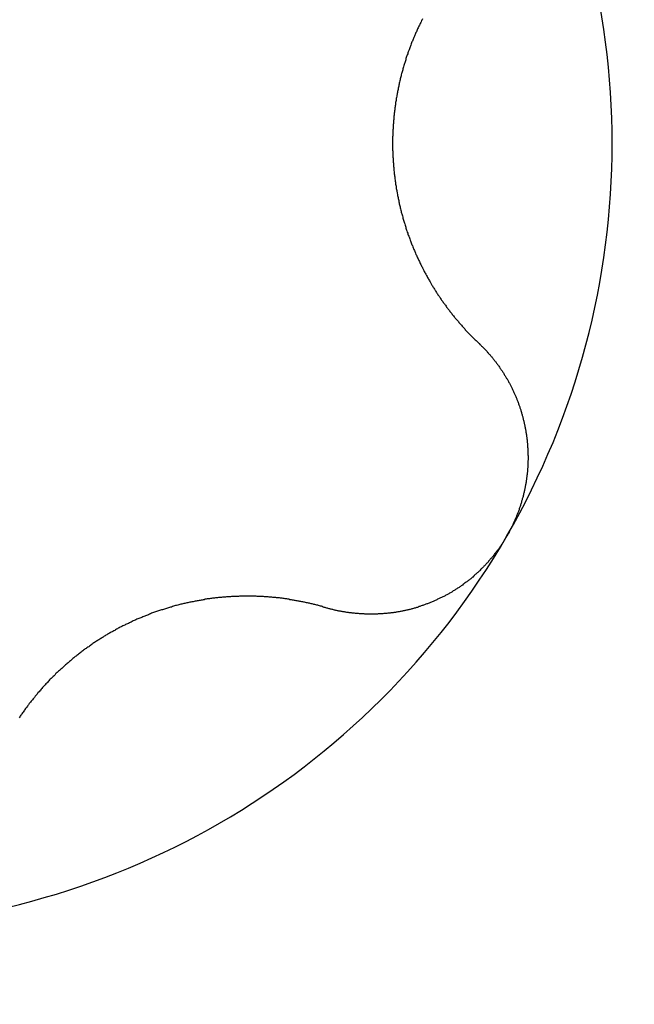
# Model space of a CAD drawing. Extents: x 1107 to 4046, y 937 to 3355.
# Tile 721 of 861: x 2280.53 to 2282.29, y 3214.85 to 3217.67. Entities that reach past the tile are written whole.
import ezdxf

# ---------------------------------------------------------------- set-up
doc = ezdxf.new("R2010")
doc.units = 0
doc.layers.add('KF_VIDA_L___C_BOTTOM', color=7, linetype='CONTINUOUS')

# ---------------------------------------------------------------- blocks, each defined once
blk = doc.blocks.new('KF_VIDA_L___C_BOTTOM')
at = {"layer": 'KF_VIDA_L___C_BOTTOM'}
for points in [[(94.7063, 342.657, 0), (94.705, 342.654, 0), (94.7037, 342.652, 0), (94.7025, 342.649, 0), (94.7012, 342.647, 0), (94.6999, 342.644, 0), (94.6987, 342.641, 0), (94.6974, 342.639, 0), (94.6962, 342.636, 0), (94.695, 342.634, 0), (94.6937, 342.631, 0), (94.6925, 342.628, 0), (94.6913, 342.626, 0), (94.6901, 342.623, 0), (94.6889, 342.62, 0), (94.6877, 342.618, 0), (94.6865, 342.615, 0), (94.6854, 342.612, 0), (94.6842, 342.61, 0), (94.683, 342.607, 0), (94.6819, 342.604, 0), (94.6808, 342.601, 0), (94.6796, 342.599, 0), (94.6785, 342.596, 0), (94.6774, 342.593, 0), (94.6763, 342.591, 0), (94.6752, 342.588, 0), (94.6741, 342.585, 0), (94.6731, 342.582, 0), (94.672, 342.579, 0), (94.671, 342.577, 0), (94.6699, 342.574, 0), (94.6689, 342.571, 0), (94.6679, 342.568, 0), (94.6668, 342.566, 0), (94.6658, 342.563, 0), (94.6648, 342.56, 0), (94.6639, 342.557, 0), (94.6629, 342.554, 0), (94.6619, 342.551, 0), (94.661, 342.549, 0), (94.66, 342.546, 0), (94.6591, 342.543, 0), (94.6582, 342.54, 0), (94.6573, 342.537, 0), (94.6564, 342.534, 0), (94.6555, 342.531, 0), (94.6546, 342.529, 0), (94.6537, 342.526, 0), (94.6529, 342.523, 0), (94.652, 342.52, 0), (94.6512, 342.517, 0), (94.6504, 342.514, 0), (94.6496, 342.511, 0), (94.6488, 342.508, 0), (94.648, 342.505, 0), (94.6472, 342.502, 0), (94.6464, 342.5, 0), (94.6457, 342.497, 0), (94.6449, 342.494, 0), (94.6442, 342.491, 0), (94.6435, 342.488, 0), (94.6428, 342.485, 0), (94.6421, 342.482, 0), (94.6414, 342.479, 0), (94.6407, 342.476, 0), (94.64, 342.473, 0), (94.6394, 342.47, 0), (94.6387, 342.467, 0), (94.6381, 342.464, 0), (94.6375, 342.461, 0), (94.6369, 342.458, 0), (94.6363, 342.455, 0), (94.6357, 342.452, 0), (94.6351, 342.449, 0), (94.6346, 342.446, 0), (94.634, 342.443, 0), (94.6335, 342.44, 0), (94.6329, 342.438, 0), (94.6324, 342.435, 0), (94.6319, 342.432, 0), (94.6314, 342.429, 0), (94.6309, 342.426, 0), (94.6305, 342.423, 0), (94.63, 342.42, 0), (94.6295, 342.417, 0), (94.6291, 342.414, 0), (94.6287, 342.411, 0), (94.6282, 342.408, 0), (94.6278, 342.405, 0), (94.6274, 342.402, 0), (94.6271, 342.399, 0), (94.6267, 342.396, 0), (94.6263, 342.393, 0), (94.626, 342.39, 0), (94.6256, 342.387, 0), (94.6253, 342.384, 0), (94.625, 342.381, 0), (94.6247, 342.378, 0), (94.6244, 342.375, 0), (94.6241, 342.372, 0), (94.6238, 342.369, 0), (94.6236, 342.366, 0), (94.6233, 342.363, 0), (94.6231, 342.36, 0), (94.6229, 342.357, 0), (94.6226, 342.354, 0), (94.6224, 342.351, 0), (94.6222, 342.348, 0), (94.6221, 342.345, 0), (94.6219, 342.342, 0), (94.6217, 342.339, 0), (94.6216, 342.336, 0), (94.6215, 342.334, 0), (94.6213, 342.331, 0), (94.6212, 342.328, 0), (94.6211, 342.325, 0), (94.621, 342.322, 0), (94.6209, 342.319, 0), (94.6209, 342.316, 0), (94.6208, 342.313, 0), (94.6208, 342.31, 0), (94.6207, 342.307, 0), (94.6207, 342.304, 0), (94.6207, 342.301, 0), (94.6207, 342.299, 0), (94.6207, 342.296, 0), (94.6207, 342.293, 0), (94.6208, 342.29, 0), (94.6208, 342.287, 0), (94.6209, 342.284, 0), (94.6209, 342.281, 0), (94.621, 342.278, 0), (94.6211, 342.275, 0), (94.6212, 342.272, 0), (94.6213, 342.269, 0), (94.6215, 342.266, 0), (94.6216, 342.264, 0), (94.6217, 342.261, 0), (94.6219, 342.258, 0), (94.6221, 342.255, 0), (94.6222, 342.252, 0), (94.6224, 342.249, 0), (94.6226, 342.246, 0), (94.6229, 342.243, 0), (94.6231, 342.24, 0), (94.6233, 342.237, 0), (94.6236, 342.234, 0), (94.6238, 342.231, 0), (94.6241, 342.228, 0), (94.6244, 342.225, 0), (94.6247, 342.222, 0), (94.625, 342.219, 0), (94.6253, 342.216, 0), (94.6256, 342.213, 0), (94.626, 342.21, 0), (94.6263, 342.207, 0), (94.6267, 342.204, 0), (94.6271, 342.201, 0), (94.6274, 342.198, 0), (94.6278, 342.195, 0), (94.6282, 342.192, 0), (94.6287, 342.189, 0), (94.6291, 342.186, 0), (94.6295, 342.183, 0), (94.63, 342.18, 0), (94.6305, 342.177, 0), (94.6309, 342.174, 0), (94.6314, 342.171, 0), (94.6319, 342.168, 0), (94.6324, 342.165, 0), (94.6329, 342.162, 0), (94.6335, 342.16, 0), (94.634, 342.157, 0), (94.6346, 342.154, 0), (94.6351, 342.151, 0), (94.6357, 342.148, 0), (94.6363, 342.145, 0), (94.6369, 342.142, 0), (94.6375, 342.139, 0), (94.6381, 342.136, 0), (94.6387, 342.133, 0), (94.6394, 342.13, 0), (94.64, 342.127, 0), (94.6407, 342.124, 0), (94.6414, 342.121, 0), (94.6421, 342.118, 0), (94.6428, 342.115, 0), (94.6435, 342.112, 0), (94.6442, 342.109, 0), (94.6449, 342.106, 0), (94.6457, 342.103, 0), (94.6464, 342.1, 0), (94.6472, 342.098, 0), (94.648, 342.095, 0), (94.6488, 342.092, 0), (94.6496, 342.089, 0), (94.6504, 342.086, 0), (94.6512, 342.083, 0), (94.652, 342.08, 0), (94.6529, 342.077, 0), (94.6537, 342.074, 0), (94.6546, 342.071, 0), (94.6555, 342.069, 0), (94.6564, 342.066, 0), (94.6573, 342.063, 0), (94.6582, 342.06, 0), (94.6591, 342.057, 0), (94.66, 342.054, 0), (94.661, 342.051, 0), (94.6619, 342.049, 0), (94.6629, 342.046, 0), (94.6639, 342.043, 0), (94.6648, 342.04, 0), (94.6658, 342.037, 0), (94.6668, 342.034, 0), (94.6679, 342.032, 0), (94.6689, 342.029, 0), (94.6699, 342.026, 0), (94.671, 342.023, 0), (94.672, 342.021, 0), (94.6731, 342.018, 0), (94.6741, 342.015, 0), (94.6752, 342.012, 0), (94.6763, 342.009, 0), (94.6774, 342.007, 0), (94.6785, 342.004, 0), (94.6796, 342.001, 0), (94.6808, 341.999, 0), (94.6819, 341.996, 0), (94.683, 341.993, 0), (94.6842, 341.99, 0), (94.6854, 341.988, 0), (94.6865, 341.985, 0), (94.6877, 341.982, 0), (94.6889, 341.98, 0), (94.6901, 341.977, 0), (94.6913, 341.974, 0), (94.6925, 341.972, 0), (94.6937, 341.969, 0), (94.695, 341.966, 0), (94.6962, 341.964, 0), (94.6974, 341.961, 0), (94.6987, 341.959, 0), (94.6999, 341.956, 0), (94.7012, 341.953, 0), (94.7025, 341.951, 0), (94.7037, 341.948, 0), (94.705, 341.946, 0), (94.7063, 341.943, 0), (94.7076, 341.941, 0), (94.7089, 341.938, 0), (94.7102, 341.936, 0), (94.7116, 341.933, 0), (94.7129, 341.93, 0), (94.7142, 341.928, 0), (94.7156, 341.925, 0), (94.7169, 341.923, 0), (94.7183, 341.921, 0), (94.7196, 341.918, 0), (94.721, 341.916, 0), (94.7223, 341.913, 0), (94.7237, 341.911, 0), (94.7251, 341.908, 0), (94.7265, 341.906, 0), (94.7279, 341.903, 0), (94.7293, 341.901, 0), (94.7307, 341.899, 0), (94.7321, 341.896, 0), (94.7335, 341.894, 0), (94.7349, 341.892, 0), (94.7363, 341.889, 0), (94.7378, 341.887, 0), (94.7392, 341.885, 0), (94.7406, 341.882, 0), (94.7421, 341.88, 0), (94.7435, 341.878, 0), (94.745, 341.875, 0), (94.7464, 341.873, 0), (94.7479, 341.871, 0), (94.7494, 341.869, 0), (94.7508, 341.866, 0), (94.7523, 341.864, 0), (94.7538, 341.862, 0), (94.7553, 341.86, 0), (94.7568, 341.858, 0), (94.7583, 341.855, 0), (94.7598, 341.853, 0), (94.7613, 341.851, 0), (94.7628, 341.849, 0), (94.7644, 341.847, 0), (94.7659, 341.844, 0), (94.7675, 341.842, 0), (94.769, 341.84, 0), (94.7706, 341.838, 0), (94.7722, 341.836, 0), (94.7738, 341.833, 0), (94.7754, 341.831, 0), (94.777, 341.829, 0), (94.7786, 341.827, 0), (94.7803, 341.825, 0), (94.7819, 341.823, 0), (94.7835, 341.821, 0), (94.7852, 341.818, 0), (94.7868, 341.816, 0), (94.7885, 341.814, 0), (94.7902, 341.812, 0), (94.7919, 341.81, 0), (94.7936, 341.808, 0), (94.7953, 341.806, 0), (94.797, 341.803, 0), (94.7987, 341.801, 0), (94.8004, 341.799, 0), (94.8022, 341.797, 0), (94.8039, 341.795, 0), (94.8057, 341.793, 0), (94.8074, 341.791, 0), (94.8092, 341.789, 0), (94.811, 341.787, 0), (94.8127, 341.785, 0), (94.8145, 341.783, 0), (94.8163, 341.781, 0), (94.8181, 341.779, 0), (94.8199, 341.776, 0), (94.8218, 341.774, 0), (94.8236, 341.772, 0), (94.8254, 341.77, 0), (94.8273, 341.768, 0), (94.8291, 341.766, 0), (94.831, 341.764, 0), (94.8329, 341.762, 0), (94.8347, 341.76, 0), (94.8366, 341.758, 0), (94.8385, 341.756, 0), (94.8404, 341.754, 0), (94.8423, 341.752, 0), (94.8442, 341.75, 0), (94.8461, 341.748, 0), (94.8481, 341.746, 0), (94.85, 341.745, 0), (94.8519, 341.743, 0), (94.8539, 341.741, 0), (94.8558, 341.739, 0), (94.8578, 341.737, 0), (94.8598, 341.735, 0), (94.8617, 341.733, 0), (94.8637, 341.731, 0), (94.8657, 341.729, 0), (94.8677, 341.727, 0)], [(94.8677, 341.727, 0), (94.8693, 341.726, 0), (94.871, 341.724, 0), (94.8726, 341.723, 0), (94.8742, 341.721, 0), (94.8758, 341.719, 0), (94.8774, 341.718, 0), (94.879, 341.716, 0), (94.8806, 341.715, 0), (94.8821, 341.713, 0), (94.8837, 341.711, 0), (94.8853, 341.71, 0), (94.8868, 341.708, 0), (94.8884, 341.706, 0), (94.8899, 341.705, 0), (94.8914, 341.703, 0), (94.8929, 341.701, 0), (94.8944, 341.7, 0), (94.8959, 341.698, 0), (94.8974, 341.696, 0), (94.8989, 341.695, 0), (94.9004, 341.693, 0), (94.9019, 341.691, 0), (94.9033, 341.689, 0), (94.9048, 341.688, 0), (94.9062, 341.686, 0), (94.9077, 341.684, 0), (94.9091, 341.682, 0), (94.9105, 341.681, 0), (94.9119, 341.679, 0), (94.9133, 341.677, 0), (94.9147, 341.675, 0), (94.9161, 341.674, 0), (94.9174, 341.672, 0), (94.9188, 341.67, 0), (94.9202, 341.668, 0), (94.9215, 341.666, 0), (94.9228, 341.664, 0), (94.9242, 341.663, 0), (94.9255, 341.661, 0), (94.9268, 341.659, 0), (94.9281, 341.657, 0), (94.9294, 341.655, 0), (94.9307, 341.653, 0), (94.9319, 341.651, 0), (94.9332, 341.65, 0), (94.9345, 341.648, 0), (94.9357, 341.646, 0), (94.9369, 341.644, 0), (94.9382, 341.642, 0), (94.9394, 341.64, 0), (94.9406, 341.638, 0), (94.9418, 341.636, 0), (94.943, 341.634, 0), (94.9441, 341.632, 0), (94.9453, 341.63, 0), (94.9465, 341.628, 0), (94.9476, 341.626, 0), (94.9487, 341.625, 0), (94.9499, 341.623, 0), (94.951, 341.621, 0), (94.9521, 341.619, 0), (94.9532, 341.617, 0), (94.9543, 341.615, 0), (94.9553, 341.613, 0), (94.9564, 341.611, 0), (94.9575, 341.609, 0), (94.9585, 341.607, 0), (94.9595, 341.605, 0), (94.9606, 341.603, 0), (94.9616, 341.601, 0), (94.9626, 341.599, 0), (94.9636, 341.597, 0), (94.9646, 341.595, 0), (94.9655, 341.593, 0), (94.9665, 341.591, 0), (94.9674, 341.589, 0), (94.9684, 341.586, 0), (94.9693, 341.584, 0), (94.9702, 341.582, 0), (94.9711, 341.58, 0), (94.972, 341.578, 0), (94.9729, 341.576, 0), (94.9738, 341.574, 0), (94.9746, 341.572, 0), (94.9755, 341.57, 0), (94.9763, 341.568, 0), (94.9772, 341.566, 0), (94.978, 341.564, 0), (94.9788, 341.562, 0), (94.9796, 341.56, 0), (94.9804, 341.557, 0), (94.9812, 341.555, 0), (94.982, 341.553, 0), (94.9827, 341.551, 0), (94.9835, 341.549, 0), (94.9842, 341.547, 0), (94.985, 341.545, 0), (94.9857, 341.542, 0), (94.9864, 341.54, 0), (94.9871, 341.538, 0), (94.9878, 341.536, 0), (94.9885, 341.534, 0), (94.9892, 341.531, 0), (94.9898, 341.529, 0), (94.9905, 341.527, 0), (94.9911, 341.525, 0), (94.9917, 341.522, 0), (94.9924, 341.52, 0), (94.993, 341.518, 0), (94.9936, 341.516, 0), (94.9942, 341.513, 0), (94.9948, 341.511, 0), (94.9953, 341.509, 0), (94.9959, 341.507, 0), (94.9964, 341.504, 0), (94.997, 341.502, 0), (94.9975, 341.5, 0), (94.998, 341.497, 0), (94.9985, 341.495, 0), (94.999, 341.493, 0), (94.9995, 341.491, 0), (94.9999, 341.488, 0), (95.0004, 341.486, 0), (95.0008, 341.484, 0), (95.0013, 341.481, 0), (95.0017, 341.479, 0), (95.0021, 341.477, 0), (95.0025, 341.474, 0), (95.0029, 341.472, 0), (95.0033, 341.469, 0), (95.0036, 341.467, 0), (95.004, 341.465, 0), (95.0043, 341.462, 0), (95.0047, 341.46, 0), (95.005, 341.458, 0), (95.0053, 341.455, 0), (95.0056, 341.453, 0), (95.0059, 341.45, 0), (95.0061, 341.448, 0), (95.0064, 341.446, 0), (95.0066, 341.443, 0), (95.0069, 341.441, 0), (95.0071, 341.438, 0), (95.0073, 341.436, 0), (95.0075, 341.434, 0), (95.0077, 341.431, 0), (95.0078, 341.429, 0), (95.008, 341.426, 0), (95.0081, 341.424, 0), (95.0082, 341.422, 0), (95.0084, 341.419, 0), (95.0085, 341.417, 0), (95.0086, 341.414, 0), (95.0086, 341.412, 0), (95.0087, 341.409, 0), (95.0087, 341.407, 0), (95.0088, 341.404, 0), (95.0088, 341.402, 0), (95.0088, 341.4, 0), (95.0088, 341.397, 0), (95.0088, 341.395, 0), (95.0088, 341.392, 0), (95.0087, 341.39, 0), (95.0087, 341.387, 0), (95.0086, 341.385, 0), (95.0085, 341.383, 0), (95.0084, 341.38, 0), (95.0083, 341.378, 0), (95.0082, 341.375, 0), (95.008, 341.373, 0), (95.0079, 341.37, 0), (95.0077, 341.368, 0), (95.0075, 341.365, 0), (95.0073, 341.363, 0), (95.0071, 341.36, 0), (95.0069, 341.358, 0), (95.0066, 341.356, 0), (95.0064, 341.353, 0), (95.0061, 341.351, 0), (95.0058, 341.348, 0), (95.0055, 341.346, 0), (95.0052, 341.343, 0), (95.0049, 341.341, 0), (95.0046, 341.339, 0), (95.0042, 341.336, 0), (95.0039, 341.334, 0), (95.0035, 341.331, 0), (95.0031, 341.329, 0), (95.0027, 341.326, 0), (95.0023, 341.324, 0), (95.0018, 341.321, 0), (95.0014, 341.319, 0), (95.0009, 341.317, 0), (95.0005, 341.314, 0), (95, 341.312, 0), (94.9995, 341.309, 0), (94.999, 341.307, 0), (94.9985, 341.305, 0), (94.9979, 341.302, 0), (94.9974, 341.3, 0), (94.9968, 341.297, 0), (94.9963, 341.295, 0), (94.9957, 341.293, 0), (94.9951, 341.29, 0), (94.9945, 341.288, 0), (94.9938, 341.285, 0), (94.9932, 341.283, 0), (94.9925, 341.281, 0), (94.9919, 341.278, 0), (94.9912, 341.276, 0), (94.9905, 341.274, 0), (94.9898, 341.271, 0), (94.9891, 341.269, 0), (94.9884, 341.266, 0), (94.9877, 341.264, 0), (94.9869, 341.262, 0), (94.9861, 341.259, 0), (94.9854, 341.257, 0), (94.9846, 341.255, 0), (94.9838, 341.252, 0), (94.983, 341.25, 0), (94.9822, 341.248, 0), (94.9813, 341.245, 0), (94.9805, 341.243, 0), (94.9796, 341.241, 0), (94.9787, 341.239, 0), (94.9779, 341.236, 0), (94.977, 341.234, 0), (94.9761, 341.232, 0), (94.9752, 341.229, 0), (94.9742, 341.227, 0), (94.9733, 341.225, 0), (94.9723, 341.223, 0), (94.9714, 341.22, 0), (94.9704, 341.218, 0), (94.9694, 341.216, 0), (94.9684, 341.214, 0), (94.9674, 341.212, 0), (94.9664, 341.209, 0), (94.9654, 341.207, 0), (94.9643, 341.205, 0), (94.9633, 341.203, 0), (94.9622, 341.201, 0), (94.9611, 341.198, 0), (94.96, 341.196, 0), (94.9589, 341.194, 0), (94.9578, 341.192, 0), (94.9567, 341.19, 0), (94.9556, 341.188, 0), (94.9544, 341.186, 0), (94.9533, 341.183, 0), (94.9521, 341.181, 0), (94.9509, 341.179, 0), (94.9498, 341.177, 0), (94.9486, 341.175, 0)], [(94.9486, 341.175, 0), (94.9473, 341.173, 0), (94.9461, 341.171, 0), (94.9449, 341.169, 0), (94.9437, 341.167, 0), (94.9424, 341.165, 0), (94.9411, 341.163, 0), (94.9398, 341.161, 0), (94.9385, 341.159, 0), (94.9372, 341.156, 0), (94.9359, 341.154, 0), (94.9346, 341.152, 0), (94.9332, 341.15, 0), (94.9319, 341.148, 0), (94.9305, 341.146, 0), (94.9291, 341.144, 0), (94.9277, 341.142, 0), (94.9263, 341.14, 0), (94.9249, 341.138, 0), (94.9235, 341.136, 0), (94.9221, 341.134, 0), (94.9206, 341.133, 0), (94.9191, 341.131, 0), (94.9177, 341.129, 0), (94.9162, 341.127, 0), (94.9147, 341.125, 0), (94.9132, 341.123, 0), (94.9117, 341.121, 0), (94.9101, 341.119, 0), (94.9086, 341.117, 0), (94.907, 341.115, 0), (94.9055, 341.113, 0), (94.9039, 341.111, 0), (94.9023, 341.11, 0), (94.9007, 341.108, 0), (94.8991, 341.106, 0), (94.8975, 341.104, 0), (94.8959, 341.102, 0), (94.8943, 341.1, 0), (94.8926, 341.098, 0), (94.891, 341.097, 0), (94.8893, 341.095, 0), (94.8876, 341.093, 0), (94.8859, 341.091, 0), (94.8842, 341.089, 0), (94.8825, 341.088, 0), (94.8808, 341.086, 0), (94.8791, 341.084, 0), (94.8774, 341.082, 0), (94.8756, 341.081, 0), (94.8739, 341.079, 0), (94.8721, 341.077, 0), (94.8703, 341.075, 0), (94.8685, 341.074, 0), (94.8667, 341.072, 0), (94.8649, 341.07, 0), (94.8631, 341.069, 0), (94.8613, 341.067, 0), (94.8595, 341.065, 0), (94.8577, 341.064, 0), (94.8558, 341.062, 0), (94.854, 341.06, 0), (94.8521, 341.059, 0), (94.8502, 341.057, 0), (94.8484, 341.056, 0), (94.8465, 341.054, 0), (94.8446, 341.052, 0), (94.8427, 341.051, 0), (94.8408, 341.049, 0), (94.8388, 341.048, 0), (94.8369, 341.046, 0), (94.835, 341.045, 0), (94.833, 341.043, 0), (94.8311, 341.042, 0), (94.8291, 341.04, 0), (94.8271, 341.039, 0), (94.8252, 341.037, 0), (94.8232, 341.036, 0), (94.8212, 341.034, 0), (94.8192, 341.033, 0), (94.8172, 341.032, 0), (94.8152, 341.03, 0), (94.8132, 341.029, 0), (94.8111, 341.027, 0), (94.8091, 341.026, 0), (94.8071, 341.025, 0), (94.805, 341.023, 0), (94.8029, 341.022, 0), (94.8009, 341.021, 0), (94.7988, 341.019, 0), (94.7967, 341.018, 0), (94.7947, 341.017, 0), (94.7926, 341.015, 0), (94.7905, 341.014, 0), (94.7884, 341.013, 0), (94.7863, 341.012, 0), (94.7842, 341.011, 0), (94.782, 341.009, 0), (94.7799, 341.008, 0), (94.7778, 341.007, 0), (94.7757, 341.006, 0), (94.7735, 341.005, 0), (94.7714, 341.003, 0), (94.7692, 341.002, 0), (94.7671, 341.001, 0), (94.7649, 341, 0), (94.7627, 340.999, 0), (94.7606, 340.998, 0), (94.7584, 340.997, 0), (94.7562, 340.996, 0), (94.754, 340.995, 0), (94.7519, 340.994, 0), (94.7497, 340.993, 0), (94.7475, 340.992, 0), (94.7453, 340.991, 0), (94.7431, 340.99, 0), (94.7409, 340.989, 0), (94.7387, 340.988, 0), (94.7365, 340.987, 0), (94.7342, 340.986, 0), (94.732, 340.985, 0), (94.7298, 340.984, 0), (94.7276, 340.983, 0), (94.7254, 340.982, 0), (94.7231, 340.981, 0), (94.7209, 340.98, 0), (94.7187, 340.98, 0), (94.7164, 340.979, 0), (94.7142, 340.978, 0), (94.712, 340.977, 0), (94.7097, 340.976, 0), (94.7075, 340.975, 0), (94.7052, 340.975, 0), (94.703, 340.974, 0), (94.7007, 340.973, 0), (94.6985, 340.972, 0), (94.6962, 340.972, 0), (94.694, 340.971, 0), (94.6917, 340.97, 0), (94.6895, 340.97, 0), (94.6872, 340.969, 0), (94.685, 340.968, 0), (94.6827, 340.968, 0), (94.6805, 340.967, 0), (94.6782, 340.966, 0), (94.676, 340.966, 0), (94.6737, 340.965, 0), (94.6715, 340.964, 0), (94.6692, 340.964, 0), (94.667, 340.963, 0), (94.6647, 340.963, 0), (94.6625, 340.962, 0), (94.6602, 340.962, 0), (94.6579, 340.961, 0), (94.6557, 340.961, 0), (94.6535, 340.96, 0), (94.6512, 340.96, 0), (94.649, 340.959, 0), (94.6467, 340.959, 0), (94.6445, 340.958, 0), (94.6422, 340.958, 0), (94.64, 340.957, 0), (94.6377, 340.957, 0), (94.6355, 340.957, 0), (94.6333, 340.956, 0), (94.631, 340.956, 0), (94.6288, 340.955, 0), (94.6266, 340.955, 0), (94.6244, 340.955, 0), (94.6221, 340.954, 0), (94.6199, 340.954, 0), (94.6177, 340.954, 0), (94.6155, 340.954, 0), (94.6133, 340.953, 0), (94.611, 340.953, 0), (94.6088, 340.953, 0), (94.6066, 340.953, 0), (94.6043, 340.952, 0), (94.6021, 340.952, 0), (94.5999, 340.952, 0), (94.5976, 340.952, 0), (94.5954, 340.952, 0), (94.5931, 340.951, 0), (94.5909, 340.951, 0), (94.5887, 340.951, 0), (94.5864, 340.951, 0), (94.5842, 340.951, 0), (94.5819, 340.951, 0), (94.5797, 340.951, 0), (94.5774, 340.95, 0), (94.5751, 340.95, 0), (94.5729, 340.95, 0), (94.5706, 340.95, 0), (94.5684, 340.95, 0), (94.5661, 340.95, 0), (94.5639, 340.95, 0), (94.5616, 340.95, 0), (94.5593, 340.95, 0), (94.5571, 340.95, 0), (94.5548, 340.95, 0), (94.5525, 340.95, 0), (94.5503, 340.95, 0), (94.548, 340.95, 0), (94.5458, 340.95, 0), (94.5435, 340.95, 0), (94.5412, 340.95, 0), (94.539, 340.951, 0), (94.5367, 340.951, 0), (94.5344, 340.951, 0), (94.5322, 340.951, 0), (94.5299, 340.951, 0), (94.5277, 340.951, 0), (94.5254, 340.951, 0), (94.5231, 340.952, 0), (94.5209, 340.952, 0), (94.5186, 340.952, 0), (94.5164, 340.952, 0), (94.5141, 340.952, 0), (94.5119, 340.953, 0), (94.5096, 340.953, 0), (94.5073, 340.953, 0), (94.5051, 340.953, 0), (94.5028, 340.954, 0), (94.5006, 340.954, 0), (94.4983, 340.954, 0), (94.4961, 340.954, 0), (94.4939, 340.955, 0), (94.4916, 340.955, 0), (94.4894, 340.955, 0), (94.4871, 340.956, 0), (94.4849, 340.956, 0), (94.4827, 340.957, 0), (94.4804, 340.957, 0), (94.4782, 340.957, 0), (94.476, 340.958, 0), (94.4737, 340.958, 0), (94.4715, 340.959, 0), (94.4693, 340.959, 0), (94.4671, 340.959, 0), (94.4649, 340.96, 0), (94.4627, 340.96, 0), (94.4604, 340.961, 0), (94.4582, 340.961, 0), (94.456, 340.962, 0), (94.4538, 340.962, 0), (94.4516, 340.963, 0), (94.4494, 340.964, 0), (94.4472, 340.964, 0), (94.4451, 340.965, 0), (94.4429, 340.965, 0), (94.4407, 340.966, 0), (94.4385, 340.966, 0), (94.4363, 340.967, 0), (94.4342, 340.968, 0), (94.432, 340.968, 0), (94.4298, 340.969, 0)], [(94.4298, 340.969, 0), (94.4272, 340.97, 0), (94.4246, 340.97, 0), (94.4219, 340.971, 0), (94.4193, 340.972, 0), (94.4166, 340.973, 0), (94.414, 340.973, 0), (94.4113, 340.974, 0), (94.4087, 340.975, 0), (94.406, 340.976, 0), (94.4034, 340.976, 0), (94.4007, 340.977, 0), (94.3981, 340.978, 0), (94.3954, 340.978, 0), (94.3927, 340.979, 0), (94.3901, 340.98, 0), (94.3874, 340.98, 0), (94.3847, 340.981, 0), (94.3821, 340.982, 0), (94.3794, 340.982, 0), (94.3767, 340.983, 0), (94.3741, 340.983, 0), (94.3714, 340.984, 0), (94.3687, 340.985, 0), (94.366, 340.985, 0), (94.3633, 340.986, 0), (94.3607, 340.986, 0), (94.358, 340.987, 0), (94.3553, 340.987, 0), (94.3526, 340.988, 0), (94.3499, 340.988, 0), (94.3473, 340.989, 0), (94.3446, 340.989, 0), (94.3419, 340.99, 0), (94.3392, 340.99, 0), (94.3365, 340.991, 0), (94.3338, 340.991, 0), (94.3312, 340.992, 0), (94.3285, 340.992, 0), (94.3258, 340.992, 0), (94.3231, 340.993, 0), (94.3204, 340.993, 0), (94.3177, 340.994, 0), (94.3151, 340.994, 0), (94.3124, 340.994, 0), (94.3097, 340.995, 0), (94.307, 340.995, 0), (94.3043, 340.996, 0), (94.3016, 340.996, 0), (94.299, 340.996, 0), (94.2963, 340.997, 0), (94.2936, 340.997, 0), (94.2909, 340.997, 0), (94.2883, 340.997, 0), (94.2856, 340.998, 0), (94.2829, 340.998, 0), (94.2802, 340.998, 0), (94.2776, 340.998, 0), (94.2749, 340.999, 0), (94.2722, 340.999, 0), (94.2696, 340.999, 0), (94.2669, 340.999, 0), (94.2642, 341, 0), (94.2616, 341, 0), (94.2589, 341, 0), (94.2562, 341, 0), (94.2536, 341, 0), (94.2509, 341.001, 0), (94.2483, 341.001, 0), (94.2456, 341.001, 0), (94.2429, 341.001, 0), (94.2402, 341.001, 0), (94.2375, 341.001, 0), (94.2348, 341.001, 0), (94.2321, 341.001, 0), (94.2294, 341.002, 0), (94.2266, 341.002, 0), (94.2239, 341.002, 0), (94.2212, 341.002, 0), (94.2184, 341.002, 0), (94.2156, 341.002, 0), (94.2129, 341.002, 0), (94.2101, 341.002, 0), (94.2073, 341.002, 0), (94.2046, 341.002, 0), (94.2018, 341.002, 0), (94.199, 341.002, 0), (94.1962, 341.002, 0), (94.1934, 341.002, 0), (94.1906, 341.002, 0), (94.1878, 341.002, 0), (94.1849, 341.002, 0), (94.1821, 341.002, 0), (94.1793, 341.001, 0), (94.1765, 341.001, 0), (94.1736, 341.001, 0), (94.1708, 341.001, 0), (94.1679, 341.001, 0), (94.1651, 341.001, 0), (94.1622, 341.001, 0), (94.1594, 341.001, 0), (94.1565, 341, 0), (94.1536, 341, 0), (94.1507, 341, 0), (94.1479, 341, 0), (94.145, 341, 0), (94.1421, 340.999, 0), (94.1392, 340.999, 0), (94.1363, 340.999, 0), (94.1334, 340.999, 0), (94.1305, 340.998, 0), (94.1276, 340.998, 0), (94.1247, 340.998, 0), (94.1218, 340.998, 0), (94.1189, 340.997, 0), (94.116, 340.997, 0), (94.1131, 340.997, 0), (94.1102, 340.996, 0), (94.1073, 340.996, 0), (94.1044, 340.996, 0), (94.1014, 340.995, 0), (94.0985, 340.995, 0), (94.0956, 340.994, 0), (94.0927, 340.994, 0), (94.0897, 340.994, 0), (94.0868, 340.993, 0), (94.0839, 340.993, 0), (94.081, 340.992, 0), (94.078, 340.992, 0), (94.0751, 340.991, 0), (94.0722, 340.991, 0), (94.0692, 340.99, 0), (94.0663, 340.99, 0), (94.0634, 340.989, 0), (94.0604, 340.989, 0), (94.0575, 340.988, 0), (94.0546, 340.988, 0), (94.0516, 340.987, 0), (94.0487, 340.986, 0), (94.0457, 340.986, 0), (94.0428, 340.985, 0), (94.0399, 340.985, 0), (94.0369, 340.984, 0), (94.034, 340.983, 0), (94.0311, 340.983, 0), (94.0282, 340.982, 0), (94.0252, 340.981, 0), (94.0223, 340.981, 0), (94.0194, 340.98, 0), (94.0164, 340.979, 0), (94.0135, 340.979, 0), (94.0106, 340.978, 0), (94.0077, 340.977, 0), (94.0048, 340.976, 0), (94.0018, 340.975, 0), (93.9989, 340.975, 0), (93.996, 340.974, 0), (93.9931, 340.973, 0), (93.9902, 340.972, 0), (93.9873, 340.971, 0), (93.9844, 340.971, 0), (93.9815, 340.97, 0), (93.9786, 340.969, 0), (93.9757, 340.968, 0), (93.9728, 340.967, 0), (93.9699, 340.966, 0), (93.967, 340.965, 0), (93.9642, 340.964, 0), (93.9613, 340.963, 0), (93.9584, 340.963, 0), (93.9555, 340.962, 0), (93.9527, 340.961, 0), (93.9498, 340.96, 0), (93.9469, 340.959, 0), (93.9441, 340.958, 0), (93.9412, 340.957, 0), (93.9384, 340.956, 0), (93.9356, 340.955, 0), (93.9327, 340.954, 0), (93.9299, 340.953, 0), (93.9271, 340.951, 0), (93.9242, 340.95, 0), (93.9214, 340.949, 0), (93.9186, 340.948, 0), (93.9158, 340.947, 0), (93.913, 340.946, 0), (93.9102, 340.945, 0), (93.9074, 340.944, 0), (93.9046, 340.943, 0), (93.9018, 340.941, 0), (93.8991, 340.94, 0), (93.8963, 340.939, 0), (93.8935, 340.938, 0), (93.8908, 340.937, 0), (93.888, 340.936, 0), (93.8853, 340.934, 0), (93.8826, 340.933, 0), (93.8798, 340.932, 0), (93.8771, 340.931, 0), (93.8744, 340.929, 0), (93.8717, 340.928, 0), (93.869, 340.927, 0), (93.8663, 340.926, 0), (93.8636, 340.924, 0), (93.8609, 340.923, 0), (93.8583, 340.922, 0), (93.8556, 340.921, 0), (93.8529, 340.919, 0), (93.8503, 340.918, 0), (93.8477, 340.917, 0), (93.845, 340.915, 0), (93.8424, 340.914, 0), (93.8398, 340.913, 0), (93.8372, 340.911, 0), (93.8346, 340.91, 0), (93.832, 340.908, 0), (93.8294, 340.907, 0), (93.8268, 340.906, 0), (93.8243, 340.904, 0), (93.8217, 340.903, 0), (93.8192, 340.901, 0), (93.8166, 340.9, 0), (93.8141, 340.899, 0), (93.8116, 340.897, 0), (93.8091, 340.896, 0), (93.8066, 340.894, 0), (93.8041, 340.893, 0), (93.8016, 340.891, 0), (93.7991, 340.89, 0), (93.7966, 340.888, 0), (93.7941, 340.887, 0), (93.7916, 340.885, 0), (93.7891, 340.884, 0), (93.7866, 340.882, 0), (93.7841, 340.881, 0), (93.7817, 340.879, 0), (93.7792, 340.877, 0), (93.7767, 340.876, 0), (93.7742, 340.874, 0), (93.7718, 340.873, 0), (93.7693, 340.871, 0), (93.7668, 340.869, 0), (93.7644, 340.868, 0), (93.7619, 340.866, 0), (93.7595, 340.864, 0), (93.757, 340.863, 0), (93.7546, 340.861, 0), (93.7521, 340.859, 0), (93.7497, 340.857, 0), (93.7473, 340.856, 0), (93.7448, 340.854, 0), (93.7424, 340.852, 0), (93.74, 340.851, 0), (93.7376, 340.849, 0), (93.7352, 340.847, 0), (93.7328, 340.845, 0), (93.7304, 340.843, 0), (93.728, 340.842, 0), (93.7256, 340.84, 0), (93.7232, 340.838, 0), (93.7208, 340.836, 0), (93.7185, 340.834, 0), (93.7161, 340.832, 0), (93.7137, 340.83, 0), (93.7114, 340.829, 0), (93.709, 340.827, 0), (93.7067, 340.825, 0), (93.7044, 340.823, 0), (93.702, 340.821, 0), (93.6997, 340.819, 0), (93.6974, 340.817, 0), (93.6951, 340.815, 0), (93.6928, 340.813, 0), (93.6905, 340.811, 0), (93.6882, 340.809, 0), (93.6859, 340.807, 0), (93.6836, 340.805, 0), (93.6814, 340.803, 0), (93.6791, 340.801, 0), (93.6768, 340.799, 0), (93.6746, 340.797, 0), (93.6724, 340.795, 0), (93.6701, 340.793, 0), (93.6679, 340.791, 0), (93.6657, 340.789, 0), (93.6635, 340.787, 0), (93.6613, 340.785, 0), (93.6591, 340.783, 0), (93.6569, 340.781, 0), (93.6547, 340.779, 0), (93.6526, 340.776, 0), (93.6504, 340.774, 0), (93.6483, 340.772, 0), (93.6461, 340.77, 0), (93.644, 340.768, 0), (93.6419, 340.766, 0), (93.6398, 340.764, 0), (93.6377, 340.762, 0), (93.6356, 340.759, 0), (93.6335, 340.757, 0), (93.6314, 340.755, 0), (93.6294, 340.753, 0), (93.6273, 340.751, 0), (93.6253, 340.748, 0), (93.6232, 340.746, 0), (93.6212, 340.744, 0), (93.6192, 340.742, 0), (93.6172, 340.74, 0), (93.6152, 340.737, 0), (93.6132, 340.735, 0), (93.6113, 340.733, 0), (93.6093, 340.731, 0), (93.6074, 340.728, 0), (93.6054, 340.726, 0), (93.6035, 340.724, 0), (93.6016, 340.721, 0), (93.5997, 340.719, 0), (93.5978, 340.717, 0), (93.5959, 340.715, 0), (93.594, 340.712, 0), (93.5921, 340.71, 0), (93.5903, 340.708, 0), (93.5884, 340.705, 0), (93.5866, 340.703, 0), (93.5847, 340.701, 0), (93.5829, 340.698, 0), (93.5811, 340.696, 0), (93.5793, 340.694, 0), (93.5775, 340.691, 0), (93.5758, 340.689, 0), (93.574, 340.687, 0), (93.5723, 340.684, 0), (93.5705, 340.682, 0), (93.5688, 340.68, 0), (93.5671, 340.677, 0), (93.5654, 340.675, 0), (93.5637, 340.672, 0), (93.562, 340.67, 0), (93.5603, 340.668, 0), (93.5586, 340.665, 0), (93.557, 340.663, 0), (93.5553, 340.661, 0), (93.5537, 340.658, 0), (93.5521, 340.656, 0), (93.5504, 340.653, 0)]]:
    blk.add_polyline3d(points, dxfattribs=at)
for radius in [5.1, 4.65]:
    blk.add_circle((93, 342.3), radius, dxfattribs=at)
for centre, radius, start, end in [((86.5, 348.3), 18.5, 286.94851, 0), ((93, 342.3), 2.25, 330, 30), ((93, 342.3), 2.25, 270, 330)]:
    blk.add_arc(centre, radius, start, end, dxfattribs=at)

msp = doc.modelspace()

# ---------------------------------------------------------------- block references
at = {"layer": 'KF_VIDA_L___C_BOTTOM'}
msp.add_blockref('KF_VIDA_L___C_BOTTOM', (2186.9791, 2875.0183), dxfattribs=at)

doc.saveas('drawing.dxf')
